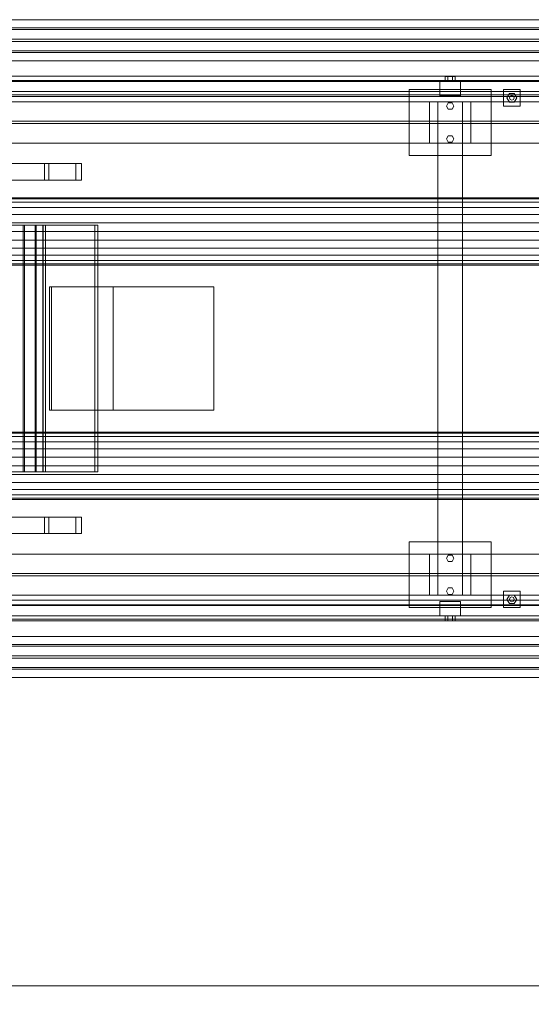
# Model space of a CAD drawing. Header units: millimetres. Extents: x -4738 to 65662, y -68080 to 6847.
# Tile 503 of 656: x 10311 to 11556, y -19595 to -17200. Entities that reach past the tile are written whole.
import ezdxf

# ---------------------------------------------------------------- set-up
doc = ezdxf.new("R2010")
doc.units = ezdxf.units.MM
for name, color, linetype, lineweight in [('COTAS_O', 1, 'Continuous', 0), ('superior_C01', 7, 'Continuous', 0), ('superior_C01-mix', 7, 'Continuous', 0), ('superior_mezcladora', 7, 'Continuous', 0)]:
    doc.layers.add(name, color=color, linetype=linetype, lineweight=lineweight)
doc.dimstyles.new('R19_100', dxfattribs={"dimtxt": 250, "dimasz": 150, "dimexe": 150, "dimexo": 80, "dimgap": 100, "dimtad": 1, "dimtih": 1, "dimtoh": 1, "dimdsep": 46, "dimcen": 0.09, "dimadec": 0, "dimazin": 0, "dimtfac": 1, "dimtdec": 4, "dimtofl": 0, "dimtmove": 0, "dimatfit": 3, "dimfxl": 1, "dimtolj": 1, "dimtzin": 0, "dimarcsym": 0})

# ---------------------------------------------------------------- blocks, each defined once
blk = doc.blocks.new('DIM_R31_38')
at = {"layer": 'COTAS_O'}
for p, q in [((9808.4, -18650), (9808.4, -19550)), ((16008.4, -18650), (16008.4, -19550)), ((9808.4, -19550), (9958.4, -19505)), ((16008.4, -19550), (15858.4, -19505)), ((9808.4, -19550), (16008.4, -19550)), ((9808.4, -19550), (9958.4, -19595)), ((16008.4, -19550), (15858.4, -19595))]:
    blk.add_line(p, q, dxfattribs=at)
blk.add_text('6200 O', height=250, dxfattribs=at).set_placement((12908.4, -19450))

msp = doc.modelspace()

# ---------------------------------------------------------------- linework, layer by layer
at = {"layer": 'superior_C01'}
for p, q in [((10370.76, -17550), (9855.572, -17550)), ((9866.357, -17550), (10381.545, -17550)), ((10447.6, -17550), (9932.413, -17550)), ((9945.893, -17550), (10461.081, -17550)), ((10370.76, -17550), (10370.76, -17590)), ((10381.545, -17550), (10370.76, -17550)), ((10381.545, -17590), (10381.545, -17550)), ((10447.6, -17550), (10447.6, -17590)), ((10461.081, -17550), (10447.6, -17550)), ((10461.081, -17590), (10461.081, -17550)), ((9855.572, -17590), (10370.76, -17590)), ((9866.357, -17590), (10381.545, -17590)), ((9932.413, -17590), (10447.6, -17590)), ((9945.893, -17590), (10461.081, -17590)), ((10370.76, -17590), (10381.545, -17590)), ((10447.6, -17590), (10461.081, -17590)), ((10493.64, -17700), (9954.378, -17700)), ((9961.118, -17700), (10500.38, -17700)), ((10281.631, -17700), (10319.228, -17700)), ((10322.078, -17700), (10285.121, -17700)), ((10319.228, -17700), (10348.249, -17700)), ((10319.228, -17700), (10319.228, -18300)), ((10350.264, -17700), (10322.078, -17700)), ((10322.078, -17700), (10322.078, -18300)), ((10348.249, -17700), (10366.716, -17700)), ((10348.249, -17700), (10348.249, -18300)), ((10367.759, -17700), (10350.264, -17700)), ((10350.264, -17700), (10350.264, -18300)), ((10366.716, -17700), (10373.37, -17700)), ((10366.716, -18300), (10366.716, -17700)), ((10373.37, -17700), (10367.759, -17700)), ((10367.759, -17700), (10367.759, -18300)), ((10373.37, -17700), (10373.37, -18300)), ((10493.64, -18300), (10493.64, -17700)), ((10493.64, -17700), (10500.38, -17700)), ((10500.38, -17700), (10500.38, -18300)), ((9954.378, -18300), (10493.64, -18300)), ((10500.38, -18300), (9961.118, -18300)), ((10319.228, -18300), (10281.631, -18300)), ((10285.121, -18300), (10322.078, -18300)), ((10348.249, -18300), (10319.228, -18300)), ((10322.078, -18300), (10350.264, -18300)), ((10366.716, -18300), (10348.249, -18300)), ((10350.264, -18300), (10367.759, -18300)), ((10373.37, -18300), (10366.716, -18300)), ((10367.759, -18300), (10373.37, -18300)), ((10500.38, -18300), (10493.64, -18300)), ((10370.76, -18410), (9855.572, -18410)), ((9866.357, -18410), (10381.545, -18410)), ((10447.6, -18410), (9932.413, -18410)), ((9945.893, -18410), (10461.081, -18410)), ((10370.76, -18410), (10370.76, -18450)), ((10381.545, -18410), (10370.76, -18410)), ((10381.545, -18450), (10381.545, -18410)), ((10447.6, -18410), (10447.6, -18450)), ((10461.081, -18410), (10447.6, -18410)), ((10461.081, -18450), (10461.081, -18410)), ((9855.572, -18450), (10370.76, -18450)), ((9866.357, -18450), (10381.545, -18450)), ((9932.413, -18450), (10447.6, -18450)), ((9945.893, -18450), (10461.081, -18450)), ((10370.76, -18450), (10381.545, -18450)), ((10447.6, -18450), (10461.081, -18450))]:
    msp.add_line(p, q, dxfattribs=at)
at = {"layer": 'superior_C01-mix'}
for p, q in [((10388.381, -17850), (10383.381, -17850)), ((10383.381, -17850), (10783.381, -17850)), ((10383.381, -18150), (10383.381, -17850)), ((10538.381, -17850), (10388.381, -17850)), ((10388.381, -17850), (10388.381, -18150)), ((10538.381, -18150), (10538.381, -17850)), ((10538.381, -17850), (10783.381, -17850)), ((10783.381, -17850), (10783.381, -18150)), ((10783.381, -18150), (10383.381, -18150)), ((10383.381, -18150), (10388.381, -18150)), ((10388.381, -18150), (10538.381, -18150)), ((10538.381, -18150), (10783.381, -18150))]:
    msp.add_line(p, q, dxfattribs=at)
at = {"layer": 'superior_mezcladora'}
for p, q in [((11863.637, -17220), (9796.97, -17220)), ((9798.492, -17220), (11865.158, -17220)), ((9808.381, -17200), (16008.381, -17200)), ((11884.938, -17220), (9818.271, -17220)), ((9819.793, -17220), (11886.459, -17220)), ((9798.492, -17224), (11865.158, -17224)), ((11884.938, -17224), (9818.271, -17224)), ((9808.381, -17247.2), (16008.381, -17247.2)), ((16008.381, -17252.8), (9808.381, -17252.8)), ((9796.97, -17280), (11863.637, -17280)), ((11865.158, -17276), (9798.492, -17276)), ((11865.158, -17280), (9798.492, -17280)), ((9818.271, -17276), (11884.938, -17276)), ((9818.271, -17280), (11884.938, -17280)), ((11886.459, -17280), (9819.793, -17280)), ((16008.381, -17300), (9808.381, -17300)), ((9808.381, -17337), (16008.381, -17337)), ((11352.381, -17338), (11346.381, -17338)), ((11346.381, -17350), (11346.381, -17338)), ((11364.381, -17338), (11352.381, -17338)), ((11352.381, -17350), (11352.381, -17338)), ((11370.381, -17338), (11364.381, -17338)), ((11364.381, -17350), (11364.381, -17338)), ((11370.381, -17338), (11370.381, -17350)), ((9808.381, -17348), (16008.381, -17348)), ((9808.381, -17350), (16008.381, -17350)), ((11333.381, -17385), (11333.381, -17350)), ((11333.381, -17350), (11383.381, -17350)), ((11352.381, -17350), (11346.381, -17350)), ((11364.381, -17350), (11352.381, -17350)), ((11364.381, -17350), (11370.381, -17350)), ((11383.381, -17350), (11383.381, -17385)), ((16008.381, -17375), (9808.381, -17375)), ((16008.381, -17383), (9808.381, -17383)), ((16008.381, -17387), (9808.381, -17387)), ((9833.381, -17375), (15408.381, -17375)), ((11258.381, -17530), (11258.381, -17370)), ((11258.381, -17370), (11458.381, -17370)), ((11383.381, -17385), (11333.381, -17385)), ((11458.381, -17370), (11458.381, -17530)), ((11488.381, -17410), (11488.381, -17370)), ((11488.381, -17370), (11528.381, -17370)), ((11496.381, -17390), (11502.381, -17379.608)), ((11502.381, -17379.608), (11514.381, -17379.608)), ((11502.381, -17390), (11504.139, -17385.757)), ((11504.139, -17385.757), (11508.381, -17384)), ((11508.381, -17384), (11512.624, -17385.757)), ((11512.624, -17385.757), (11514.381, -17390)), ((11514.381, -17379.608), (11520.381, -17390)), ((11528.381, -17370), (11528.381, -17410)), ((9733.381, -17400), (16053.381, -17400)), ((11308.381, -17500), (11308.381, -17400)), ((11308.381, -17400), (11408.381, -17400)), ((11328.381, -18600), (11328.381, -17400)), ((11328.381, -17400), (11388.381, -17400)), ((11349.381, -17410), (11353.881, -17402.206)), ((11353.881, -17417.794), (11349.381, -17410)), ((11353.881, -17402.206), (11362.881, -17402.206)), ((11362.881, -17402.206), (11367.381, -17410)), ((11367.381, -17410), (11362.881, -17417.794)), ((11388.381, -17400), (11388.381, -18600)), ((11408.381, -17400), (11408.381, -17500)), ((11528.381, -17410), (11488.381, -17410)), ((11502.381, -17400.392), (11496.381, -17390)), ((11504.139, -17394.243), (11502.381, -17390)), ((11514.381, -17400.392), (11502.381, -17400.392)), ((11508.381, -17396), (11504.139, -17394.243)), ((11512.624, -17394.243), (11508.381, -17396)), ((11514.381, -17390), (11512.624, -17394.243)), ((11520.381, -17390), (11514.381, -17400.392)), ((11362.881, -17417.794), (11353.881, -17417.794)), ((9733.381, -17447.2), (16053.381, -17447.2)), ((16053.381, -17452.8), (9733.381, -17452.8)), ((11349.381, -17490), (11353.881, -17482.206)), ((11353.881, -17482.206), (11362.881, -17482.206)), ((11362.881, -17482.206), (11367.381, -17490)), ((16053.381, -17500), (9733.381, -17500)), ((11408.381, -17500), (11308.381, -17500)), ((11353.881, -17497.794), (11349.381, -17490)), ((11362.881, -17497.794), (11353.881, -17497.794)), ((11367.381, -17490), (11362.881, -17497.794)), ((11458.381, -17530), (11258.381, -17530)), ((16168.381, -17633), (9648.381, -17633)), ((9648.381, -17635.794), (16168.381, -17635.794)), ((9648.381, -17643.986), (16168.381, -17643.986)), ((9648.381, -17657.017), (16168.381, -17657.017)), ((9648.381, -17674), (16168.381, -17674)), ((9648.381, -17693.777), (16168.381, -17693.777)), ((9648.381, -17715), (16168.381, -17715)), ((9648.381, -17736.223), (16168.381, -17736.223)), ((9648.381, -17756), (16168.381, -17756)), ((9648.381, -17772.983), (16168.381, -17772.983)), ((9648.381, -17786.014), (16168.381, -17786.014)), ((9648.381, -17794.206), (16168.381, -17794.206)), ((9648.381, -17797), (16168.381, -17797)), ((16168.381, -18203), (9648.381, -18203)), ((9648.381, -18205.794), (16168.381, -18205.794)), ((9648.381, -18213.986), (16168.381, -18213.986)), ((9648.381, -18227.017), (16168.381, -18227.017)), ((9648.381, -18244), (16168.381, -18244)), ((9648.381, -18263.777), (16168.381, -18263.777)), ((9648.381, -18285), (16168.381, -18285)), ((9648.381, -18306.223), (16168.381, -18306.223)), ((9648.381, -18326), (16168.381, -18326)), ((9648.381, -18342.983), (16168.381, -18342.983)), ((9648.381, -18356.014), (16168.381, -18356.014)), ((9648.381, -18364.206), (16168.381, -18364.206)), ((9648.381, -18367), (16168.381, -18367)), ((11258.381, -18630), (11258.381, -18470)), ((11258.381, -18470), (11458.381, -18470)), ((11458.381, -18470), (11458.381, -18630)), ((9733.381, -18500), (16053.381, -18500)), ((11308.381, -18600), (11308.381, -18500)), ((11308.381, -18500), (11408.381, -18500)), ((11349.381, -18510), (11353.881, -18502.206)), ((11353.881, -18517.794), (11349.381, -18510)), ((11353.881, -18502.206), (11362.881, -18502.206)), ((11362.881, -18502.206), (11367.381, -18510)), ((11367.381, -18510), (11362.881, -18517.794)), ((11408.381, -18500), (11408.381, -18600)), ((11362.881, -18517.794), (11353.881, -18517.794)), ((9733.381, -18547.2), (16053.381, -18547.2)), ((16053.381, -18552.8), (9733.381, -18552.8)), ((11349.381, -18590), (11353.881, -18582.206)), ((11353.881, -18582.206), (11362.881, -18582.206)), ((11362.881, -18582.206), (11367.381, -18590)), ((16053.381, -18600), (9733.381, -18600)), ((11408.381, -18600), (11308.381, -18600)), ((11388.381, -18600), (11328.381, -18600)), ((11353.881, -18597.794), (11349.381, -18590)), ((11362.881, -18597.794), (11353.881, -18597.794)), ((11367.381, -18590), (11362.881, -18597.794)), ((11488.381, -18630), (11488.381, -18590)), ((11488.381, -18590), (11528.381, -18590)), ((11496.381, -18610), (11502.381, -18599.608)), ((11502.381, -18599.608), (11514.381, -18599.608)), ((11502.381, -18610), (11504.139, -18605.757)), ((11504.139, -18605.757), (11508.381, -18604)), ((11508.381, -18604), (11512.624, -18605.757)), ((11512.624, -18605.757), (11514.381, -18610)), ((11514.381, -18599.608), (11520.381, -18610)), ((11528.381, -18590), (11528.381, -18630)), ((9808.381, -18612), (16008.381, -18612)), ((9808.381, -18623), (16008.381, -18623)), ((9808.381, -18625), (16008.381, -18625)), ((15408.381, -18625), (9833.381, -18625)), ((11458.381, -18630), (11258.381, -18630)), ((11333.381, -18650), (11333.381, -18615)), ((11333.381, -18615), (11383.381, -18615)), ((11383.381, -18615), (11383.381, -18650)), ((11528.381, -18630), (11488.381, -18630)), ((11502.381, -18620.392), (11496.381, -18610)), ((11504.139, -18614.243), (11502.381, -18610)), ((11514.381, -18620.392), (11502.381, -18620.392)), ((11508.381, -18616), (11504.139, -18614.243)), ((11512.624, -18614.243), (11508.381, -18616)), ((11514.381, -18610), (11512.624, -18614.243)), ((11520.381, -18610), (11514.381, -18620.392)), ((16008.381, -18650), (9808.381, -18650)), ((11383.381, -18650), (11333.381, -18650)), ((11352.381, -18650), (11346.381, -18650)), ((11346.381, -18662), (11346.381, -18650)), ((11364.381, -18650), (11352.381, -18650)), ((11352.381, -18662), (11352.381, -18650)), ((11370.381, -18650), (11364.381, -18650)), ((11364.381, -18662), (11364.381, -18650)), ((11370.381, -18650), (11370.381, -18662)), ((16008.381, -18658), (9808.381, -18658)), ((16008.381, -18662), (9808.381, -18662)), ((11352.381, -18662), (11346.381, -18662)), ((11364.381, -18662), (11352.381, -18662)), ((11364.381, -18662), (11370.381, -18662)), ((9808.381, -18700), (16008.381, -18700)), ((11863.637, -18720), (9796.97, -18720)), ((9798.492, -18720), (11865.158, -18720)), ((9798.492, -18724), (11865.158, -18724)), ((11884.938, -18720), (9818.271, -18720)), ((11884.938, -18724), (9818.271, -18724)), ((9819.793, -18720), (11886.459, -18720)), ((9808.381, -18747.2), (16008.381, -18747.2)), ((16008.381, -18752.8), (9808.381, -18752.8)), ((11865.158, -18776), (9798.492, -18776)), ((9818.271, -18776), (11884.938, -18776)), ((9796.97, -18780), (11863.637, -18780)), ((11865.158, -18780), (9798.492, -18780)), ((16008.381, -18800), (9808.381, -18800)), ((9818.271, -18780), (11884.938, -18780)), ((11886.459, -18780), (9819.793, -18780))]:
    msp.add_line(p, q, dxfattribs=at)

# ---------------------------------------------------------------- dimensions: what is measured, and where the dimension line sits
at = {"layer": 'COTAS_O'}
dim = msp.add_aligned_dim(p1=(9808.381, -18650), p2=(16008.381, -18650), distance=-900, text='<> O', dimstyle='R19_100', dxfattribs=at)
dim.commit()
dim.dimension.update_dxf_attribs({"geometry": 'DIM_R31_38', "text_midpoint": (12908.381, -19550)})

doc.saveas('drawing.dxf')
